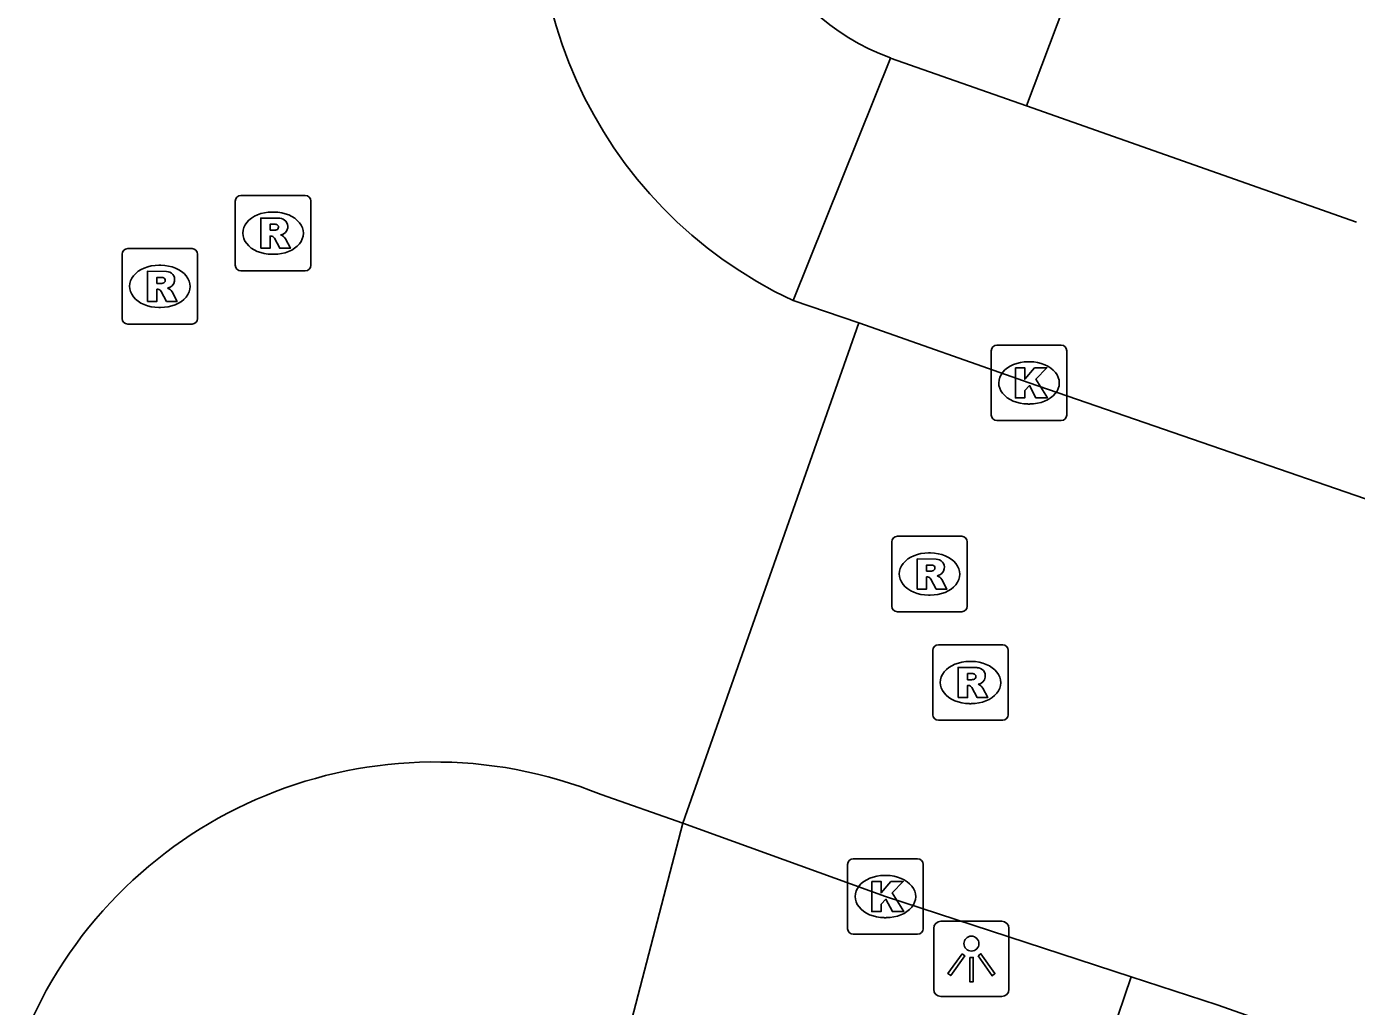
# Model space of a CAD drawing. Extents: x 163268 to 164360, y 381529 to 382285.
# Drawn here: x 163692.28 to 163709.9, y 381872.66 to 381885.64 of the extents above; entities that cross this region are included whole.
import ezdxf

# ---------------------------------------------------------------- set-up
doc = ezdxf.new("R2010")
doc.units = 0
for name, color, linetype in [('IMGEO_Groenvoorziening', 7, 'Continuous'), ('IMGEO_Kolk', 7, 'Continuous'), ('IMGEO_Lichtpunt', 7, 'Continuous'), ('IMGEO_Rijbaan_lokaal_open', 7, 'Continuous'), ('IMGEO_Rioolput', 7, 'Continuous'), ('IMGEO_Voetpad_open', 7, 'Continuous')]:
    doc.layers.add(name, color=color, linetype=linetype)

msp = doc.modelspace()

# ---------------------------------------------------------------- linework, layer by layer
at = {"layer": 'IMGEO_Groenvoorziening'}
msp.add_lwpolyline([(163705.53, 381884.589), (163708.029, 381891.227), (163708.766, 381893.356), (163708.844, 381894.037), (163708.627, 381895.991), (163708.924, 381896.746), (163708.513, 381897.1), (163708.033, 381896.78), (163706.596, 381894.789), (163705.654, 381893.889), (163704.63, 381892.988), (163702.826, 381891.528)], dxfattribs=at)
at = {"layer": 'IMGEO_Kolk'}
for p, q in [((163705.063, 381880.493), (163705.063, 381881.345)), ((163705.138, 381881.419), (163705.99, 381881.419)), ((163706.064, 381881.345), (163706.064, 381880.493)), ((163705.551, 381881.199), (163705.576, 381881.199)), ((163705.574, 381880.639), (163705.549, 381880.639)), ((163705.99, 381880.419), (163705.138, 381880.419)), ((163703.235, 381874.612), (163704.087, 381874.612)), ((163703.16, 381873.686), (163703.16, 381874.538)), ((163703.648, 381874.392), (163703.673, 381874.392)), ((163704.161, 381874.538), (163704.161, 381873.686)), ((163703.671, 381873.832), (163703.646, 381873.832)), ((163704.087, 381873.612), (163703.235, 381873.612))]:
    msp.add_line(p, q, dxfattribs=at)
for points in [[(163705.063, 381880.493), (163705.063, 381881.345)], [(163705.138, 381881.419), (163705.99, 381881.419)], [(163706.064, 381881.345), (163706.064, 381880.493)], [(163705.384, 381881.119), (163705.507, 381881.119), (163705.507, 381880.968), (163705.637, 381881.119), (163705.801, 381881.119), (163705.655, 381880.968), (163705.808, 381880.719), (163705.656, 381880.719), (163705.571, 381880.883), (163705.507, 381880.816), (163705.507, 381880.719), (163705.384, 381880.719), (163705.384, 381881.119)], [(163705.99, 381880.419), (163705.138, 381880.419)], [(163703.235, 381874.612), (163704.087, 381874.612)], [(163703.16, 381873.686), (163703.16, 381874.538)], [(163704.161, 381874.538), (163704.161, 381873.686)], [(163703.481, 381874.312), (163703.604, 381874.312), (163703.604, 381874.161), (163703.734, 381874.312), (163703.898, 381874.312), (163703.752, 381874.161), (163703.905, 381873.912), (163703.753, 381873.912), (163703.668, 381874.076), (163703.604, 381874.009), (163703.604, 381873.912), (163703.481, 381873.912), (163703.481, 381874.312)], [(163704.087, 381873.612), (163703.235, 381873.612)]]:
    msp.add_lwpolyline(points, dxfattribs=at)
for centre, start, end in [((163705.14, 381881.343), 91.552, 178.448), ((163705.14, 381881.343), 91.552, 178.448), ((163705.988, 381881.343), 1.552, 88.448), ((163705.988, 381881.343), 1.552, 88.448), ((163705.14, 381880.495), 181.552, 268.448), ((163705.14, 381880.495), 181.552, 268.448), ((163705.988, 381880.495), 271.552, 358.448), ((163705.988, 381880.495), 271.552, 358.448), ((163703.237, 381874.536), 91.552, 178.448), ((163703.237, 381874.536), 91.552, 178.448), ((163704.085, 381874.536), 1.552, 88.448), ((163704.085, 381874.536), 1.552, 88.448), ((163703.237, 381873.688), 181.552, 268.448), ((163703.237, 381873.688), 181.552, 268.448), ((163704.085, 381873.688), 271.552, 358.448), ((163704.085, 381873.688), 271.552, 358.448)]:
    msp.add_arc(centre, 0.0765, start, end, dxfattribs=at)
for centre, major_axis, ratio, start_param, end_param in [((163705.55, 381880.919), (-0.387, 0.002), 0.722429, 4.712389, 7.853982), ((163705.575, 381880.919), (-0.39, 0.002), 0.717154, 1.570796, 4.712389), ((163703.647, 381874.112), (-0.387, 0.002), 0.722429, 4.712389, 7.853982), ((163703.672, 381874.112), (-0.39, 0.002), 0.717154, 1.570796, 4.712389)]:
    msp.add_ellipse(centre, major_axis=major_axis, ratio=ratio, start_param=start_param, end_param=end_param, dxfattribs=at)
at = {"layer": 'IMGEO_Lichtpunt'}
for p, q in [((163704.302, 381873.69), (163704.302, 381872.883)), ((163704.302, 381873.69), (163704.302, 381872.883)), ((163705.204, 381873.785), (163704.396, 381873.785)), ((163705.204, 381873.785), (163704.396, 381873.785)), ((163705.298, 381872.883), (163705.298, 381873.69)), ((163705.298, 381872.883), (163705.298, 381873.69)), ((163704.396, 381872.789), (163705.204, 381872.789)), ((163704.396, 381872.789), (163705.204, 381872.789))]:
    msp.add_line(p, q, dxfattribs=at)
for points in [[(163704.676, 381873.354), (163704.715, 381873.326), (163704.527, 381873.064), (163704.489, 381873.091), (163704.676, 381873.354)], [(163704.888, 381873.326), (163704.926, 381873.353), (163705.113, 381873.091), (163705.074, 381873.063), (163704.888, 381873.326)], [(163704.778, 381873.306), (163704.825, 381873.306), (163704.825, 381872.984), (163704.778, 381872.984), (163704.778, 381873.306)]]:
    msp.add_lwpolyline(points, dxfattribs=at)
msp.add_circle((163704.801, 381873.488), 0.0994, dxfattribs=at)
for centre, start, end in [((163704.396, 381873.69), 90, 180), ((163704.396, 381873.69), 90, 180), ((163705.204, 381873.69), 0, 90), ((163705.204, 381873.69), 0, 90), ((163704.396, 381872.883), 180, 270), ((163704.396, 381872.883), 180, 270), ((163705.204, 381872.883), 270, 0), ((163705.204, 381872.883), 270, 360)]:
    msp.add_arc(centre, 0.0946, start, end, dxfattribs=at)
at = {"layer": 'IMGEO_Rijbaan_lokaal_open'}
for points in [[(163703.309, 381881.716), (163702.437, 381882.012)], [(163700.975, 381875.083), (163703.309, 381881.716)], [(163712.815, 381878.418), (163705.564, 381880.919), (163703.309, 381881.716)], [(163699.894, 381875.465), (163700.975, 381875.083)], [(163706.919, 381873.05), (163703.661, 381874.112), (163700.975, 381875.083)], [(163842.527, 381825.22), (163708.059, 381872.677), (163706.919, 381873.05)]]:
    msp.add_lwpolyline(points, dxfattribs=at)
for centre, radius, start, end in [((163704.918, 381887.326), 5.865, 163.2915, 244.9732), ((163697.688, 381870.009), 5.885, 67.985, 156.7397)]:
    msp.add_arc(centre, radius, start, end, dxfattribs=at)
at = {"layer": 'IMGEO_Rioolput'}
for p, q in [((163695.121, 381883.403), (163695.973, 381883.403)), ((163695.046, 381882.477), (163695.046, 381883.329)), ((163696.047, 381883.329), (163696.047, 381882.477)), ((163695.534, 381883.183), (163695.559, 381883.183)), ((163693.621, 381882.698), (163694.473, 381882.698)), ((163693.546, 381881.772), (163693.546, 381882.624)), ((163694.547, 381882.624), (163694.547, 381881.772)), ((163695.557, 381882.623), (163695.532, 381882.623)), ((163694.034, 381882.478), (163694.059, 381882.478)), ((163695.973, 381882.403), (163695.121, 381882.403)), ((163694.057, 381881.918), (163694.032, 381881.918)), ((163694.473, 381881.698), (163693.621, 381881.698)), ((163703.745, 381877.96), (163703.745, 381878.812)), ((163703.82, 381878.886), (163704.672, 381878.886)), ((163704.746, 381878.812), (163704.746, 381877.96)), ((163704.233, 381878.666), (163704.258, 381878.666)), ((163704.256, 381878.106), (163704.231, 381878.106)), ((163704.672, 381877.886), (163703.82, 381877.886)), ((163704.363, 381877.448), (163705.215, 381877.448)), ((163704.288, 381876.522), (163704.288, 381877.374)), ((163704.776, 381877.228), (163704.801, 381877.228)), ((163705.289, 381877.374), (163705.289, 381876.522)), ((163704.799, 381876.668), (163704.774, 381876.668)), ((163705.215, 381876.448), (163704.363, 381876.448))]:
    msp.add_line(p, q, dxfattribs=at)
for points in [[(163695.121, 381883.403), (163695.973, 381883.403)], [(163695.046, 381882.477), (163695.046, 381883.329)], [(163696.047, 381883.329), (163696.047, 381882.477)], [(163695.635, 381883.101), (163695.383, 381883.103), (163695.383, 381882.703)], [(163695.561, 381883.022), (163695.507, 381883.022), (163695.507, 381882.941)], [(163695.383, 381882.703), (163695.507, 381882.703), (163695.507, 381882.865), (163695.518, 381882.865)], [(163695.507, 381882.941), (163695.559, 381882.941)], [(163693.621, 381882.698), (163694.473, 381882.698)], [(163695.565, 381882.836), (163695.636, 381882.703), (163695.776, 381882.703), (163695.711, 381882.829)], [(163693.546, 381881.772), (163693.546, 381882.624)], [(163694.547, 381882.624), (163694.547, 381881.772)], [(163694.135, 381882.396), (163693.883, 381882.398), (163693.883, 381881.998)], [(163694.061, 381882.317), (163694.007, 381882.317), (163694.007, 381882.236)], [(163695.973, 381882.403), (163695.121, 381882.403)], [(163693.883, 381881.998), (163694.007, 381881.998), (163694.007, 381882.16), (163694.018, 381882.16)], [(163694.007, 381882.236), (163694.059, 381882.236)], [(163694.065, 381882.131), (163694.136, 381881.998), (163694.276, 381881.998), (163694.211, 381882.124)], [(163694.473, 381881.698), (163693.621, 381881.698)], [(163703.745, 381877.96), (163703.745, 381878.812)], [(163703.82, 381878.886), (163704.672, 381878.886)], [(163704.746, 381878.812), (163704.746, 381877.96)], [(163704.334, 381878.584), (163704.082, 381878.586), (163704.082, 381878.186)], [(163704.26, 381878.505), (163704.206, 381878.505), (163704.206, 381878.424)], [(163704.082, 381878.186), (163704.206, 381878.186), (163704.206, 381878.348), (163704.217, 381878.348)], [(163704.206, 381878.424), (163704.258, 381878.424)], [(163704.264, 381878.319), (163704.335, 381878.186), (163704.475, 381878.186), (163704.41, 381878.312)], [(163704.672, 381877.886), (163703.82, 381877.886)], [(163704.363, 381877.448), (163705.215, 381877.448)], [(163704.288, 381876.522), (163704.288, 381877.374)], [(163705.289, 381877.374), (163705.289, 381876.522)], [(163704.877, 381877.146), (163704.625, 381877.148), (163704.625, 381876.748)], [(163704.803, 381877.067), (163704.749, 381877.067), (163704.749, 381876.986)], [(163704.625, 381876.748), (163704.749, 381876.748), (163704.749, 381876.91), (163704.76, 381876.91)], [(163704.749, 381876.986), (163704.801, 381876.986)], [(163704.807, 381876.881), (163704.878, 381876.748), (163705.018, 381876.748), (163704.953, 381876.874)], [(163705.215, 381876.448), (163704.363, 381876.448)]]:
    msp.add_lwpolyline(points, dxfattribs=at)
for centre, radius, start, end in [((163695.123, 381883.327), 0.0765, 91.552, 178.448), ((163695.123, 381883.327), 0.0765, 91.552, 178.448), ((163695.971, 381883.327), 0.0765, 1.552, 88.448), ((163695.971, 381883.327), 0.0765, 1.552, 88.448), ((163695.567, 381882.926), 0.0964, 77.0061, 93.1865), ((163695.581, 381882.983), 0.0378, 276.6634, 79.6772), ((163695.634, 381882.991), 0.109, 350.3612, 89.416), ((163695.517, 381882.812), 0.0533, 26.0293, 88.6989), ((163695.543, 381883.13), 0.19, 274.7715, 282.9687), ((163695.632, 381882.991), 0.112, 277.5842, 350.9817), ((163695.616, 381882.776), 0.108, 29.5134, 73.7905), ((163693.623, 381882.622), 0.0765, 91.552, 178.448), ((163693.623, 381882.622), 0.0765, 91.552, 178.448), ((163694.471, 381882.622), 0.0765, 1.552, 88.448), ((163694.471, 381882.622), 0.0765, 1.552, 88.448), ((163694.067, 381882.221), 0.0964, 77.0061, 93.1865), ((163694.081, 381882.278), 0.0378, 276.6634, 79.6772), ((163694.134, 381882.286), 0.109, 350.3612, 89.416), ((163695.123, 381882.479), 0.0765, 181.552, 268.448), ((163695.123, 381882.479), 0.0765, 181.552, 268.448), ((163695.971, 381882.479), 0.0765, 271.552, 358.448), ((163695.971, 381882.479), 0.0765, 271.552, 358.448), ((163694.017, 381882.107), 0.0533, 26.0293, 88.6989), ((163694.043, 381882.425), 0.19, 274.7715, 282.9687), ((163694.132, 381882.286), 0.112, 277.5842, 350.9817), ((163694.116, 381882.071), 0.108, 29.5134, 73.7905), ((163693.623, 381881.774), 0.0765, 181.552, 268.448), ((163693.623, 381881.774), 0.0765, 181.552, 268.448), ((163694.471, 381881.774), 0.0765, 271.552, 358.448), ((163694.471, 381881.774), 0.0765, 271.552, 358.448), ((163703.822, 381878.81), 0.0765, 91.552, 178.448), ((163703.822, 381878.81), 0.0765, 91.552, 178.448), ((163704.67, 381878.81), 0.0765, 1.552, 88.448), ((163704.67, 381878.81), 0.0765, 1.552, 88.448), ((163704.266, 381878.409), 0.0964, 77.0061, 93.1865), ((163704.28, 381878.466), 0.0378, 276.6634, 79.6772), ((163704.333, 381878.474), 0.109, 350.3612, 89.416), ((163704.331, 381878.474), 0.112, 277.5842, 350.9817), ((163704.216, 381878.295), 0.0533, 26.0293, 88.6989), ((163704.242, 381878.613), 0.19, 274.7715, 282.9687), ((163704.315, 381878.259), 0.108, 29.5134, 73.7905), ((163703.822, 381877.962), 0.0765, 181.552, 268.448), ((163703.822, 381877.962), 0.0765, 181.552, 268.448), ((163704.67, 381877.962), 0.0765, 271.552, 358.448), ((163704.67, 381877.962), 0.0765, 271.552, 358.448), ((163704.365, 381877.372), 0.0765, 91.552, 178.448), ((163704.365, 381877.372), 0.0765, 91.552, 178.448), ((163705.213, 381877.372), 0.0765, 1.552, 88.448), ((163705.213, 381877.372), 0.0765, 1.552, 88.448), ((163704.809, 381876.971), 0.0964, 77.0061, 93.1865), ((163704.823, 381877.028), 0.0378, 276.6634, 79.6772), ((163704.876, 381877.036), 0.109, 350.3612, 89.416), ((163704.759, 381876.857), 0.0533, 26.0293, 88.6989), ((163704.785, 381877.175), 0.19, 274.7715, 282.9687), ((163704.874, 381877.036), 0.112, 277.5842, 350.9817), ((163704.858, 381876.821), 0.108, 29.5134, 73.7905), ((163704.365, 381876.524), 0.0765, 181.552, 268.448), ((163704.365, 381876.524), 0.0765, 181.552, 268.448), ((163705.213, 381876.524), 0.0765, 271.552, 358.448), ((163705.213, 381876.524), 0.0765, 271.552, 358.448)]:
    msp.add_arc(centre, radius, start, end, dxfattribs=at)
for centre, major_axis, ratio, start_param, end_param in [((163695.533, 381882.903), (-0.387, 0.002), 0.722429, 4.712389, 7.853982), ((163695.558, 381882.903), (-0.39, 0.002), 0.717154, 1.570796, 4.712389), ((163694.033, 381882.198), (-0.387, 0.002), 0.722429, 4.712389, 7.853982), ((163694.058, 381882.198), (-0.39, 0.002), 0.717154, 1.570796, 4.712389), ((163704.232, 381878.386), (-0.387, 0.002), 0.722429, 4.712389, 7.853982), ((163704.257, 381878.386), (-0.39, 0.002), 0.717154, 1.570796, 4.712389), ((163704.775, 381876.948), (-0.387, 0.002), 0.722429, 4.712389, 7.853982), ((163704.8, 381876.948), (-0.39, 0.002), 0.717154, 1.570796, 4.712389)]:
    msp.add_ellipse(centre, major_axis=major_axis, ratio=ratio, start_param=start_param, end_param=end_param, dxfattribs=at)
at = {"layer": 'IMGEO_Voetpad_open'}
for points in [[(163702.437, 381882.012), (163703.727, 381885.224)], [(163703.727, 381885.224), (163705.53, 381884.589)], [(163705.53, 381884.589), (163709.902, 381883.048)], [(163700.1, 381871.721), (163700.975, 381875.083)], [(163706.919, 381873.05), (163705.615, 381869.206)]]:
    msp.add_lwpolyline(points, dxfattribs=at)
msp.add_arc((163704.79, 381888.108), 3.073, 160.8129, 249.7706, dxfattribs=at)

doc.saveas('drawing.dxf')
